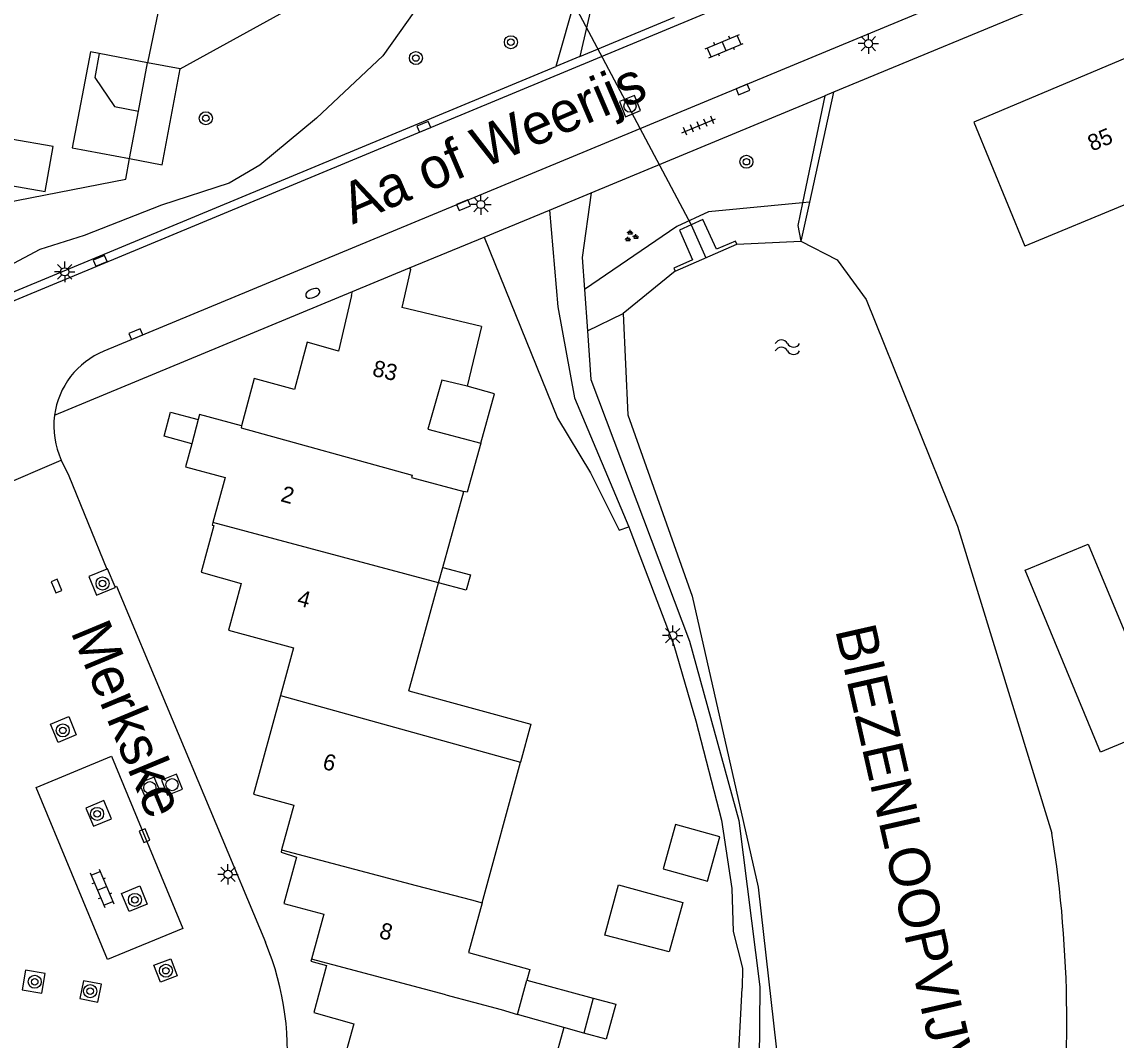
# Model space of a CAD drawing. Extents: x 126000 to 131009, y 393000 to 395500.
# Drawn here: x 130733.5 to 130800.8, y 395046.3 to 395108.9 of the extents above; entities that cross this region are included whole.
import ezdxf

# ---------------------------------------------------------------- set-up
doc = ezdxf.new("R2010")
doc.units = 0
for name, color, linetype in [('gg-afsc-erfafscheiding', 7, 'Continuous'), ('gg-anno-huisnummerreeks BGT', 7, 'Continuous'), ('gg-anno-naam water', 7, 'Continuous'), ('gg-anno-openbare ruimte label', 7, 'Continuous'), ('gg-bbg-gedigitaliseerde bebouwing', 7, 'Continuous'), ('gg-bbg-gedigitaliseerde bijgebouw', 7, 'Continuous'), ('gg-bbg-hoofdgebouw', 7, 'Continuous'), ('gg-bbg-luifel en loopbrug', 7, 'Continuous'), ('gg-bbg-tussenscheiding', 7, 'Continuous'), ('gg-knt-onverhard', 7, 'Continuous'), ('gg-knt-verharding', 7, 'Continuous'), ('gg-knt-verharding nz', 7, 'Continuous'), ('gg-kntw-beschoeiing', 7, 'Continuous'), ('gg-kwrk-duiker nz buis', 7, 'Continuous'), ('gg-kwrk-uitstroombak niveau min 01', 7, 'Continuous'), ('gt-grn-groengrens', 7, 'Continuous'), ('gt-grn-vlakafsluiter', 7, 'Continuous'), ('gt-symb-boom', 7, 'Continuous'), ('gt-symb-brandkraan', 7, 'Continuous'), ('gt-symb-groenvak', 7, 'Continuous'), ('gt-symb-klinker verharding', 7, 'Continuous'), ('gt-symb-kolk', 7, 'Continuous'), ('gt-symb-lichtmast', 7, 'Continuous'), ('gt-symb-rioolschacht', 7, 'Continuous'), ('gt-symb-tegel verharding', 7, 'Continuous'), ('gt-symb-watersymbool', 7, 'Continuous')]:
    doc.layers.add(name, color=color, linetype=linetype)

# ---------------------------------------------------------------- blocks, each defined once
blk = doc.blocks.new('gt0-GRVAK')
at = {"layer": 'gt-symb-groenvak'}
for p, q in [((-0.11, 0.189), (-0.228, 0.24)), ((-0.182, 0.153), (0.088, 0.153)), ((-0.091, 0.211), (-0.156, 0.322)), ((-0.047, 0.214), (-0.047, 0.393)), ((-0.004, 0.211), (0.061, 0.322)), ((0.015, 0.189), (0.133, 0.24)), ((0.262, -0.052), (0.197, 0.059)), ((0.305, -0.049), (0.305, 0.13)), ((0.349, -0.052), (0.414, 0.059)), ((-0.245, -0.228), (-0.363, -0.177)), ((-0.318, -0.264), (-0.047, -0.264)), ((-0.226, -0.206), (-0.291, -0.095)), ((-0.183, -0.203), (-0.183, -0.024)), ((-0.139, -0.206), (-0.074, -0.095)), ((-0.12, -0.228), (-0.002, -0.177)), ((0.243, -0.074), (0.125, -0.023)), ((0.17, -0.11), (0.441, -0.11)), ((0.368, -0.074), (0.486, -0.023))]:
    blk.add_line(p, q, dxfattribs=at)
blk = doc.blocks.new('gt0-KOLK')
at = {"layer": 'gt-symb-kolk'}
blk.add_lwpolyline([(0, 0), (0.375, 0), (0.375, 0.4), (-0.375, 0.4), (-0.375, 0), (0, 0)], dxfattribs=at)
blk = doc.blocks.new('gt0-LMAST')
at = {"layer": 'gt-symb-lichtmast'}
for p, q in [((-0.182, 0.173), (-0.447, 0.438)), ((-0.005, 0.246), (-0.005, 0.621)), ((0.172, 0.173), (0.437, 0.438)), ((-0.255, -0.004), (-0.63, -0.004)), ((-0.182, -0.181), (-0.447, -0.446)), ((-0.005, -0.254), (-0.005, -0.629)), ((0.437, -0.446), (0.172, -0.181)), ((0.245, -0.004), (0.62, -0.004))]:
    blk.add_line(p, q, dxfattribs=at)
blk.add_circle((-0.005, -0.004), 0.25, dxfattribs=at)
blk = doc.blocks.new('gt0-WA')
at = {"layer": 'gt-symb-watersymbool'}
for centre, start, end in [((-0.323, 0.022), 28.07249, 151.92751), ((0.427, 0.422), 208.07248, 331.92751), ((-0.323, -0.428), 28.07249, 151.92751), ((0.427, -0.028), 208.07248, 331.92751)]:
    blk.add_arc(centre, 0.425, start, end, dxfattribs=at)
blk = doc.blocks.new('gt0-KL1')
at = {"layer": 'gt-symb-klinker verharding'}
for p, q in [((-1.15, 0.3), (1.15, 0.3)), ((-1, -0.3), (-1, 0.3)), ((-0.5, 0.3), (-0.5, 0.45)), ((0, -0.3), (0, 0.3)), ((0.5, 0.3), (0.5, 0.45)), ((1, -0.3), (1, 0.3)), ((-1.15, -0.3), (1.15, -0.3)), ((-0.5, -0.45), (-0.5, -0.3)), ((0.5, -0.45), (0.5, -0.3))]:
    blk.add_line(p, q, dxfattribs=at)
blk = doc.blocks.new('gt0-BOOM')
at = {"layer": 'gt-symb-boom'}
for radius in [0.4, 0.2]:
    blk.add_circle((0, 0), radius, dxfattribs=at)
blk = doc.blocks.new('gt0-BR')
at = {"layer": 'gt-symb-brandkraan'}
for centre, radius, start, end in [((-0.244, 0), 0.206, 107.56694, 252.43307), ((0.599, -2.664), 3, 106.89205, 107.56694), ((0, -0.691), 0.938, 73.10799, 106.89205), ((-0.599, -2.664), 3, 72.43309, 73.10799), ((0.244, 0), 0.206, 287.56695, 72.43309), ((0.599, 2.664), 3, 252.43307, 253.10797), ((0, 0.691), 0.938, 253.10797, 286.89206), ((-0.599, 2.664), 3, 286.89206, 287.56695)]:
    blk.add_arc(centre, radius, start, end, dxfattribs=at)
blk = doc.blocks.new('gt0-RS')
at = {"layer": 'gt-symb-rioolschacht'}
blk.add_lwpolyline([(-0.5, -0.5), (0.5, -0.5), (0.5, 0.5), (-0.5, 0.5)], close=True, dxfattribs=at)
blk.add_circle((0, 0), 0.375, dxfattribs=at)
blk = doc.blocks.new('gt0-TEG1')
at = {"layer": 'gt-symb-tegel verharding'}
for p, q in [((-1.125, 0), (1.125, 0)), ((-0.9, -0.25), (-0.9, 0.25)), ((-0.45, -0.25), (-0.45, 0.25)), ((0, -0.25), (0, 0.25)), ((0.45, -0.25), (0.45, 0.25)), ((0.9, -0.25), (0.9, 0.25))]:
    blk.add_line(p, q, dxfattribs=at)

msp = doc.modelspace()

# ---------------------------------------------------------------- linework, layer by layer
at = {"layer": 'gg-afsc-erfafscheiding'}
for p, q in [((130798.128, 395110.681), (130783.43, 395104.578)), ((130783.43, 395104.578), (130782.89, 395104.354)), ((130782.89, 395104.354), (130781.526, 395097.785)), ((130761.966, 395095.683), (130765.978, 395097.344)), ((130781.526, 395097.785), (130781.236, 395096.391)), ((130757.373, 395093.782), (130761.966, 395095.683))]:
    msp.add_line(p, q, dxfattribs=at)
for points in [[(130765.978, 395097.344), (130766.489, 395091.393), (130767.506, 395085.807), (130770.842, 395077.872)], [(130770.842, 395077.872), (130770.98, 395077.544), (130773.622, 395070.606), (130774.966, 395065.945), (130776.551, 395059.834), (130777.173, 395055.649), (130777.253, 395053.001), (130777.828, 395050.74), (130777.817, 395049.521)]]:
    msp.add_lwpolyline(points, dxfattribs=at)
at = {"layer": 'gg-bbg-gedigitaliseerde bebouwing'}
for p, q in [((130801.52, 395097.74), (130795.184, 395095.123)), ((130759.416, 395075.38), (130760.699, 395080.053)), ((130760.909, 395079.997), (130760.699, 395080.053)), ((130759.158, 395074.44), (130759.416, 395075.38)), ((130757.332, 395067.783), (130759.158, 395074.44)), ((130761.832, 395054.766), (130764.182, 395063.412)), ((130766.843, 395047.094), (130764.451, 395038.286))]:
    msp.add_line(p, q, dxfattribs=at)
for points in [[(130757.332, 395067.783), (130764.817, 395065.75), (130764.182, 395063.412)], [(130761.832, 395054.766), (130761, 395051.704), (130764.761, 395050.671), (130764.58, 395050.01)]]:
    msp.add_lwpolyline(points, dxfattribs=at)
at = {"layer": 'gg-bbg-gedigitaliseerde bijgebouw'}
for p, q in [((130743.278, 395106.021), (130750.242, 395109.858)), ((130741.27, 395106.4), (130738.295, 395106.96)), ((130740.71, 395103.425), (130741.27, 395106.4)), ((130743.278, 395106.021), (130741.27, 395106.4)), ((130764.58, 395050.01), (130768.65, 395048.91)), ((130768.65, 395048.91), (130768.072, 395046.757)), ((130768.072, 395046.757), (130766.843, 395047.094))]:
    msp.add_line(p, q, dxfattribs=at)
for points in [[(130750.242, 395109.858), (130750.444, 395109.97), (130742.353, 395111.641), (130741.27, 395106.4)], [(130738.295, 395106.96), (130738.017, 395105.486), (130739.236, 395103.703), (130740.71, 395103.425)], [(130769.372, 395052.781), (130770.221, 395055.875), (130774.164, 395054.792), (130773.326, 395051.74), (130769.372, 395052.781)]]:
    msp.add_lwpolyline(points, dxfattribs=at)
at = {"layer": 'gg-bbg-hoofdgebouw'}
for p, q in [((130753.864, 395092.332), (130757.373, 395093.782)), ((130753.805, 395092.082), (130753.864, 395092.332)), ((130761.783, 395090.189), (130756.899, 395091.348)), ((130761.783, 395090.189), (130760.911, 395086.511)), ((130744.377, 395084.468), (130743.979, 395082.975)), ((130744.459, 395084.775), (130744.377, 395084.468)), ((130747.048, 395084.08), (130744.459, 395084.775)), ((130761.748, 395083.009), (130760.909, 395079.997))]:
    msp.add_line(p, q, dxfattribs=at)
for points in [[(130804.479, 395107.999), (130792.051, 395102.749), (130795.184, 395095.123)], [(130757.373, 395093.782), (130757.433, 395093.68), (130756.899, 395091.348)], [(130753.805, 395092.082), (130752.996, 395088.67), (130751.076, 395089.23), (130750.295, 395086.303), (130747.824, 395086.985), (130747.048, 395084.08)], [(130760.911, 395086.511), (130759.354, 395086.88), (130758.49, 395083.878), (130761.748, 395083.009)], [(130743.979, 395082.975), (130743.602, 395081.564), (130746.044, 395080.899), (130745.28, 395078.131)], [(130745.28, 395078.131), (130745.238, 395077.98), (130745.34, 395077.951), (130744.569, 395075.089), (130747.019, 395074.384), (130746.248, 395071.528), (130750.243, 395070.434), (130749.443, 395067.501)], [(130749.443, 395067.501), (130747.788, 395061.434), (130750.255, 395060.761), (130749.508, 395058.01)], [(130749.508, 395058.01), (130749.472, 395057.877), (130750.429, 395057.575), (130749.641, 395054.723), (130752.093, 395054.057), (130751.343, 395051.297)], [(130751.343, 395051.297), (130751.309, 395051.172), (130752.261, 395050.913), (130751.477, 395048.028), (130753.938, 395047.328), (130753.15, 395044.452), (130754.162, 395044.151), (130753.365, 395041.3), (130756.422, 395040.446)]]:
    msp.add_lwpolyline(points, dxfattribs=at)
at = {"layer": 'gg-bbg-luifel en loopbrug'}
for points in [[(130738.295, 395106.96), (130737.754, 395107.062), (130736.642, 395101.164), (130740.159, 395100.501)], [(130740.159, 395100.501), (130742.166, 395100.122), (130743.278, 395106.021)], [(130732.383, 395098.943), (130734.981, 395098.482), (130735.471, 395101.243), (130732.873, 395101.704)], [(130761.748, 395083.009), (130762.593, 395086.042), (130760.911, 395086.511)], [(130743.979, 395082.975), (130742.281, 395083.438), (130742.686, 395084.928), (130744.377, 395084.468)], [(130795.204, 395075.202), (130799.089, 395076.814), (130803.728, 395065.631), (130799.843, 395064.019), (130795.204, 395075.202)], [(130759.416, 395075.38), (130761.109, 395074.915), (130760.855, 395073.989), (130759.158, 395074.44)], [(130773.712, 395059.57), (130772.964, 395056.847), (130775.687, 395056.099), (130776.435, 395058.822), (130773.712, 395059.57)], [(130768.65, 395048.91), (130770.04, 395048.534), (130769.461, 395046.377), (130768.072, 395046.757)]]:
    msp.add_lwpolyline(points, dxfattribs=at)
at = {"layer": 'gg-bbg-tussenscheiding'}
for p, q in [((130759.158, 395074.44), (130745.28, 395078.131)), ((130749.443, 395067.501), (130764.182, 395063.412)), ((130759.595, 395049.113), (130751.343, 395051.297)), ((130764.01, 395047.89), (130764.58, 395050.01)), ((130766.843, 395047.094), (130764.01, 395047.89))]:
    msp.add_line(p, q, dxfattribs=at)
for points in [[(130747.048, 395084.08), (130747.014, 395083.951), (130757.526, 395081.041), (130757.49, 395080.91), (130760.699, 395080.053)], [(130749.508, 395058.01), (130757.777, 395055.833), (130761.177, 395054.938), (130761.832, 395054.766)], [(130759.595, 395049.113), (130763.009, 395048.21), (130764.01, 395047.89)]]:
    msp.add_lwpolyline(points, dxfattribs=at)
at = {"layer": 'gg-knt-onverhard'}
for p, q in [((130769.227, 395112.78), (130767.844, 395106.781)), ((130768.032, 395112.085), (130766.357, 395106.163)), ((130768.12, 395092.46), (130768.301, 395089.915))]:
    msp.add_line(p, q, dxfattribs=at)
for points in [[(130768.54, 395098.395), (130767.979, 395094.432), (130768.12, 395092.46)], [(130768.301, 395089.915), (130768.514, 395086.934), (130774.579, 395070.844), (130777.6, 395059.814), (130778.904, 395049.606), (130778.795, 395038.141), (130773.144, 395014.629), (130771.258, 395011.181)]]:
    msp.add_lwpolyline(points, dxfattribs=at)
at = {"layer": 'gg-knt-verharding'}
for p, q in [((130719.177, 395086.022), (130814.791, 395125.742)), ((130816.77, 395121.114), (130738.58, 395088.673)), ((130767.844, 395106.781), (130773.65, 395109.193)), ((130767.844, 395106.781), (130766.357, 395106.163)), ((130729.588, 395090.889), (130766.357, 395106.163)), ((130768.54, 395098.395), (130782.89, 395104.354)), ((130765.978, 395097.344), (130768.54, 395098.395)), ((130735.549, 395084.727), (130753.864, 395092.332)), ((130731.802, 395080.193), (130735.96, 395081.979))]:
    msp.add_line(p, q, dxfattribs=at)
for points in [[(130735.96, 395081.979), (130736.424, 395081.002), (130738.761, 395075.276)], [(130738.761, 395075.276), (130737.648, 395074.812), (130738.125, 395073.665), (130739.285, 395074.149), (130739.272, 395074.181)], [(130739.272, 395074.181), (130738.807, 395075.295), (130738.761, 395075.276)], [(130739.272, 395074.181), (130739.362, 395074.224), (130748.511, 395052.34)], [(130735.774, 395064.625), (130735.311, 395065.746), (130736.424, 395066.207), (130736.888, 395065.086), (130735.774, 395064.625)], [(130738.587, 395061.049), (130737.472, 395060.584), (130737.937, 395059.467), (130739.052, 395059.931), (130738.587, 395061.049)], [(130740.134, 395054.222), (130739.673, 395055.338), (130740.788, 395055.799), (130741.25, 395054.684), (130740.134, 395054.222)], [(130742.06, 395049.892), (130741.652, 395050.928), (130742.699, 395051.323), (130743.095, 395050.279), (130742.06, 395049.892)], [(130733.772, 395050.627), (130733.555, 395049.422), (130734.763, 395049.205), (130734.979, 395050.41), (130733.772, 395050.627)], [(130737.335, 395049.961), (130737.113, 395048.888), (130738.211, 395048.663), (130738.442, 395049.769), (130737.335, 395049.961)]]:
    msp.add_lwpolyline(points, dxfattribs=at)
for centre, radius, start, end in [((130740.5, 395084.061), 4.995, 112.59958, 172.34327), ((130740.511, 395084.064), 5.006, 172.39314, 204.61945), ((130732.372, 395045.59), 17.494, 322.86399, 22.69619)]:
    msp.add_arc(centre, radius, start, end, dxfattribs=at)
at = {"layer": 'gg-knt-verharding nz'}
msp.add_lwpolyline([(130734.431, 395061.855), (130739.051, 395063.767), (130743.428, 395053.191), (130738.808, 395051.279), (130734.431, 395061.855)], dxfattribs=at)
at = {"layer": 'gg-kntw-beschoeiing'}
for p, q in [((130777.49, 395095.245), (130781.427, 395095.429)), ((130773.688, 395093.577), (130770.497, 395090.976))]:
    msp.add_line(p, q, dxfattribs=at)
for points in [[(130781.427, 395095.429), (130783.661, 395094.292), (130785.425, 395091.835), (130791.056, 395077.904), (130796.848, 395059.037)], [(130770.497, 395090.976), (130770.79, 395084.755), (130774.746, 395073.606), (130778.798, 395055.717), (130779.901, 395045.912), (130779.555, 395037.826), (130776.669, 395018.003), (130776.437, 395010.968)]]:
    msp.add_lwpolyline(points, dxfattribs=at)
msp.add_arc((130723.711, 395047.401), 74.057, 351.97668, 9.04024, dxfattribs=at)
at = {"layer": 'gg-kwrk-duiker nz buis'}
msp.add_lwpolyline([(130764.541, 395116.017), (130765.383, 395113.965), (130774.677, 395096.431), (130775.589, 395094.411)], dxfattribs=at)
at = {"layer": 'gg-kwrk-uitstroombak niveau min 01'}
msp.add_line((130773.688, 395093.577), (130777.49, 395095.245), dxfattribs=at)
msp.add_lwpolyline([(130777.49, 395095.245), (130777.396, 395095.43), (130776.243, 395094.936), (130775.386, 395096.758), (130773.967, 395096.103), (130774.767, 395094.285), (130773.614, 395093.763), (130773.688, 395093.577)], dxfattribs=at)
at = {"layer": 'gt-grn-groengrens'}
for p, q in [((130783.43, 395104.578), (130781.952, 395097.825)), ((130781.952, 395097.825), (130781.427, 395095.429)), ((130781.952, 395097.825), (130781.526, 395097.785)), ((130768.301, 395089.915), (130770.497, 395090.976))]:
    msp.add_line(p, q, dxfattribs=at)
for points in [[(130759.911, 395112.924), (130758.183, 395110.296), (130755.72, 395106.814), (130751.643, 395102.992), (130748.16, 395100.104), (130746.292, 395099), (130742.13, 395097.641), (130737.374, 395095.772), (130734.656, 395094.923), (130731.428, 395093.224), (130729.984, 395091.78), (130729.588, 395090.889)], [(130781.526, 395097.785), (130775.739, 395097.242), (130773.79, 395096.323), (130768.12, 395092.46)], [(130761.966, 395095.683), (130766.46, 395084.55), (130768.5, 395081.19), (130770.26, 395077.66), (130770.842, 395077.872)]]:
    msp.add_lwpolyline(points, dxfattribs=at)
at = {"layer": 'gt-grn-vlakafsluiter'}
for p, q in [((130740.159, 395100.501), (130740.71, 395103.425)), ((130781.236, 395096.391), (130781.427, 395095.429)), ((130777.513, 395044.005), (130777.817, 395049.521))]:
    msp.add_line(p, q, dxfattribs=at)
msp.add_lwpolyline([(130711.892, 395096.353), (130718.28, 395095.03), (130739.923, 395099.248), (130740.159, 395100.501)], dxfattribs=at)

# ---------------------------------------------------------------- block references
at = {"layer": 'gt-symb-boom'}
for p in [(130763.598, 395107.66), (130757.759, 395106.685), (130744.849, 395102.981), (130778.072, 395100.312), (130738.502, 395074.389), (130736.058, 395065.361), (130738.167, 395060.23), (130740.491, 395054.944), (130742.397, 395050.589), (130734.329, 395049.91), (130737.74, 395049.332)]:
    msp.add_blockref('gt0-BOOM', p, dxfattribs=at)
at = {"layer": 'gt-symb-brandkraan', "rotation": 22.514112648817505}
msp.add_blockref('gt0-BR', (130751.42, 395092.223), dxfattribs=at)
at = {"layer": 'gt-symb-groenvak'}
msp.add_blockref('gt0-GRVAK', (130770.976, 395095.73), dxfattribs=at)
at = {"layer": 'gt-symb-klinker verharding'}
for p, rotation in [((130776.707, 395107.415), 22.514112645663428), ((130738.469, 395055.654), -67.3052444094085)]:
    msp.add_blockref('gt0-KL1', p, dxfattribs=dict(at, rotation=rotation))
at = {"layer": 'gt-symb-kolk'}
for p, rotation in [((130777.935, 395104.559), 22.514112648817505), ((130758.322, 395102.279), 22.514112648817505), ((130760.764, 395097.464), 22.51411264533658), ((130738.431, 395094.031), 22.514112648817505), ((130740.626, 395089.528), 22.514112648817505), ((130735.481, 395074.154), -67.79435666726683), ((130740.901, 395058.812), -67.79435666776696)]:
    msp.add_blockref('gt0-KOLK', p, dxfattribs=dict(at, rotation=rotation))
at = {"layer": 'gt-symb-lichtmast'}
for p in [(130785.58, 395107.574), (130761.758, 395097.687), (130736.182, 395093.549), (130773.552, 395071.195), (130746.215, 395056.514)]:
    msp.add_blockref('gt0-LMAST', p, dxfattribs=at)
at = {"layer": 'gt-symb-rioolschacht'}
for p, rotation in [((130770.92, 395103.735), 22.514112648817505), ((130741.405, 395061.839), -67.79435666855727), ((130742.772, 395062.024), -67.79435666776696)]:
    msp.add_blockref('gt0-RS', p, dxfattribs=dict(at, rotation=rotation))
at = {"layer": 'gt-symb-tegel verharding', "rotation": 22.514112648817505}
msp.add_blockref('gt0-TEG1', (130775.143, 395102.528), dxfattribs=at)
at = {"layer": 'gt-symb-watersymbool'}
msp.add_blockref('gt0-WA', (130780.545, 395088.914), dxfattribs=at)

# ---------------------------------------------------------------- texts
at = {"layer": 'gg-anno-huisnummerreeks BGT'}
for s, rotation, p in [('85', 22.9, (130799.317, 395100.933)), ('83', 346.7, (130755.031, 395087.166)), ('2', 344.6, (130749.392, 395079.456)), ('4', 344.9, (130750.404, 395073.064)), ('6', 344.8, (130751.963, 395063.013)), ('8', 344.8, (130755.445, 395052.619))]:
    msp.add_text(s, height=1, rotation=rotation, dxfattribs=at).set_placement(p)
at = {"layer": 'gg-anno-naam water'}
msp.add_text('BIEZENLOOPVIJVER', height=2.5, rotation=282.77124, dxfattribs=at).set_placement((130783.521, 395071.542))
at = {"layer": 'gg-anno-openbare ruimte label'}
for s, rotation, p in [('Aa of Weerijs', 23.2, (130753.863, 395096.439)), ('Merkske', 292.6, (130736.514, 395071.425))]:
    msp.add_text(s, height=2.5, rotation=rotation, dxfattribs=at).set_placement(p)

doc.saveas('drawing.dxf')
